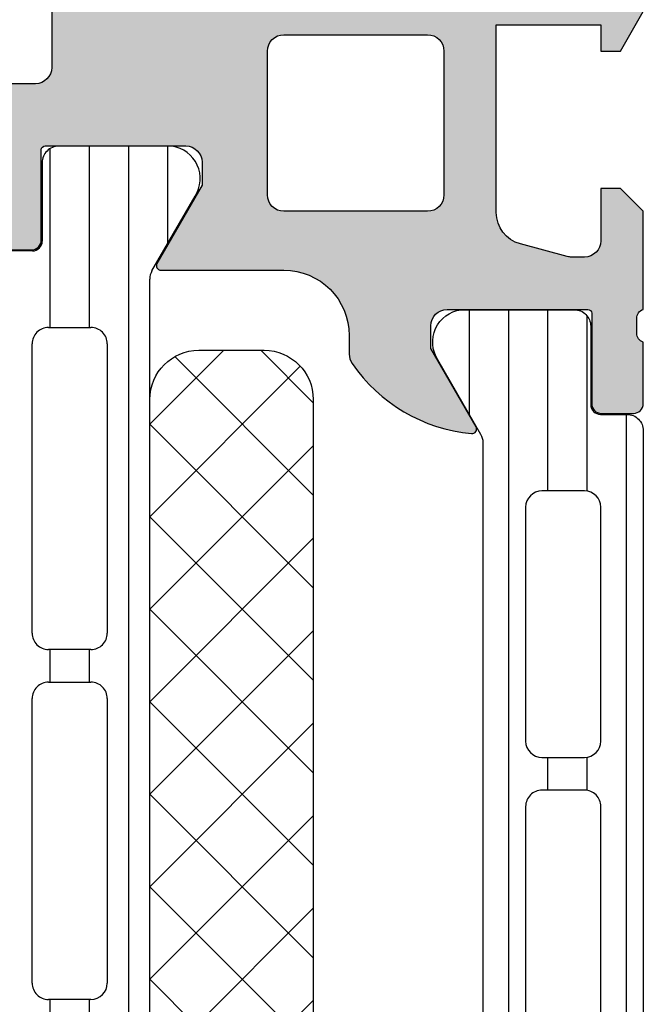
# Model space of a CAD drawing. Header units: millimetres. Extents: x 247761 to 294611, y 172579 to 236863.
# Tile 520 of 596: x 268696 to 268715, y 198244 to 198274. Entities that reach past the tile are written whole.
import ezdxf

# ---------------------------------------------------------------- set-up
doc = ezdxf.new("R2010")
doc.units = ezdxf.units.MM
doc.layers.add('FASÁDA DETAILNÍ', color=4, linetype='Continuous')
doc.layers.add('NOVA', color=240, linetype='Continuous')

# ---------------------------------------------------------------- blocks, each defined once
blk = doc.blocks.new('A$C69D17D4D')
at = {"layer": 'FASÁDA DETAILNÍ'}
h = blk.add_hatch(color=256, dxfattribs=at)
edge = h.paths.add_edge_path()
edge.add_arc((-5994.489398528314, 24911.31804486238), 0.5000674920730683, 90.00773245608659, 179.992267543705)
edge.add_line((-5994.989466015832, 24911.31811234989), (-5994.989466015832, 24907.31811234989))
edge.add_arc((-5994.489398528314, 24907.31817983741), 0.5000674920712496, 180.007732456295, 269.9922675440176)
edge.add_line((-5994.489466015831, 24906.81811234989), (-5993.189417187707, 24906.81811234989))
edge.add_arc((-5993.189454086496, 24907.31814924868), 0.5000369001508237, 270.0042279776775, 359.9957720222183)
edge.add_line((-5992.689417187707, 24907.31811234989), (-5992.689417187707, 24907.81811234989))
edge.add_line((-5992.689417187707, 24907.81811234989), (-5993.689417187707, 24907.81811234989))
edge.add_line((-5993.689417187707, 24907.81811234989), (-5993.689417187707, 24909.31811234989))
edge.add_arc((-5992.689454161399, 24909.31814932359), 0.9999630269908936, 89.99788148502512, 180.0021185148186, ccw=False)
edge.add_line((-5992.689417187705, 24910.31811234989), (-5988.689417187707, 24910.31811234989))
edge.add_arc((-5988.689494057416, 24909.31803548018), 1.000076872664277, 0.004403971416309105, 89.99559602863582, ccw=False)
edge.add_line((-5987.689417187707, 24909.31811234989), (-5987.689417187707, 24907.81811234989))
edge.add_line((-5987.689417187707, 24907.81811234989), (-5988.689417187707, 24907.81811234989))
edge.add_line((-5988.689417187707, 24907.81811234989), (-5988.689417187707, 24907.31811234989))
edge.add_arc((-5988.189474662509, 24907.31805487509), 0.4999425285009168, 179.9934131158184, 270.0065868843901)
edge.add_line((-5988.189417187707, 24906.81811234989), (-5985.389429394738, 24906.81811234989))
edge.add_arc((-5985.389429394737, 24907.31811234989), 0.5, 269.9999999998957, 360)
edge.add_line((-5984.889429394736, 24907.31811234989), (-5984.889429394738, 24907.5181123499))
edge.add_arc((-5985.389429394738, 24907.5181123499), 0.5, 0, 90)
edge.add_line((-5985.389429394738, 24908.0181123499), (-5985.889429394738, 24908.0181123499))
edge.add_arc((-5985.889394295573, 24908.51814744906), 0.5000351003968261, 180.0040217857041, 269.9959782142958, ccw=False)
edge.add_line((-5986.389429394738, 24908.5181123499), (-5986.389429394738, 24909.31811540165))
edge.add_arc((-5985.889412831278, 24909.31809883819), 0.5000165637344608, 90.0018979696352, 179.9981020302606, ccw=False)
edge.add_line((-5985.889429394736, 24909.81811540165), (-5954.589435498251, 24909.81811540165))
edge.add_line((-5954.589435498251, 24909.81811540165), (-5948.550977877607, 24909.3857187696))
edge.add_arc((-5948.589433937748, 24908.38649908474), 0.9999594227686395, 0, 87.79599713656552, ccw=False)
edge.add_line((-5947.589474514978, 24908.38649908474), (-5947.589474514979, 24901.71804687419))
edge.add_arc((-5948.08947451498, 24901.71804687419), 0.5000000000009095, -90, 0, ccw=False)
edge.add_line((-5948.08947451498, 24901.21804687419), (-5948.989474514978, 24901.21804687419))
edge.add_arc((-5948.989474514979, 24900.71804687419), 0.5, 89.99999999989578, 180)
edge.add_line((-5949.48947451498, 24900.71804687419), (-5949.48947451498, 24899.31804534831))
edge.add_arc((-5949.568310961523, 24899.05052475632), 0.2788950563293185, -1.1645893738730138, 73.58012358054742, ccw=False)
edge.add_line((-5949.289473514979, 24899.04485634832), (-5949.289473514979, 24898.59126234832))
edge.add_arc((-5949.568341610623, 24898.58560168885), 0.2789255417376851, -73.57540544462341, 1.1628700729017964, ccw=False)
edge.add_line((-5949.48947451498, 24898.31805834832), (-5949.48947451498, 24896.43804734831))
edge.add_arc((-5949.18947451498, 24896.43804734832), 0.2999999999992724, 180.0000000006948, 270.0000000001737)
edge.add_line((-5949.189474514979, 24896.13804734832), (-5948.209500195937, 24896.13804734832))
edge.add_arc((-5948.209500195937, 24896.43804734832), 0.3000000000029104, 270, 359.9999999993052)
edge.add_line((-5947.909500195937, 24896.43804734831), (-5947.909500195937, 24899.19804534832))
edge.add_arc((-5947.789500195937, 24899.19804534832), 0.1199999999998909, 89.99999999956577, 180, ccw=False)
edge.add_line((-5947.789500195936, 24899.31804534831), (-5943.48947451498, 24899.31804534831))
edge.add_arc((-5943.48947451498, 24898.81804534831), 0.5, 0, 90, ccw=False)
edge.add_line((-5942.98947451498, 24898.81804534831), (-5942.98947451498, 24898.11804534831))
edge.add_line((-5942.98947451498, 24898.11804534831), (-5944.370969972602, 24895.72522502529))
edge.add_arc((-5944.251354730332, 24895.65616513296), 0.1381197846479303, 149.9999999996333, 270.0000000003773)
edge.add_line((-5944.251354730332, 24895.51804534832), (-5940.489474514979, 24895.51804534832))
edge.add_arc((-5940.48947451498, 24893.51804534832), 2, 0, 89.99999999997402, ccw=False)
edge.add_line((-5938.48947451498, 24893.51804534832), (-5938.489474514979, 24892.9500499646))
edge.add_arc((-5937.989474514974, 24892.9500499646), 0.5000000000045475, 180, 214.4790717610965)
edge.add_arc((-5934.279975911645, 24895.4975232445), 4.999999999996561, 214.4790717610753, 264.6507719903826)
edge.add_arc((-5934.727594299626, 24890.6561720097), 0.138119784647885, 262.2975625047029, 389.9999999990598)
edge.add_line((-5934.607979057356, 24890.72523190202), (-5935.98947451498, 24893.11805222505))
edge.add_line((-5935.98947451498, 24893.11805222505), (-5935.98947451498, 24893.81805222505))
edge.add_arc((-5935.48947451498, 24893.81805222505), 0.5, 90, 180, ccw=False)
edge.add_line((-5935.48947451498, 24894.31805222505), (-5931.189448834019, 24894.31805222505))
edge.add_arc((-5931.189448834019, 24894.19805222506), 0.1199999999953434, 0, 90, ccw=False)
edge.add_line((-5931.069448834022, 24894.19805222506), (-5931.069448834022, 24891.43805422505))
edge.add_arc((-5930.769448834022, 24891.43805422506), 0.3000000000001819, 180.0000000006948, 270)
edge.add_line((-5930.769448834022, 24891.13805422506), (-5929.78947451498, 24891.13805422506))
edge.add_arc((-5929.789474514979, 24891.43805422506), 0.3000000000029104, 269.9999999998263, 359.9999999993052)
edge.add_line((-5929.48947451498, 24891.43805422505), (-5929.48947451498, 24893.31806522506))
edge.add_arc((-5929.410607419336, 24893.58560856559), 0.2789255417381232, 178.8371299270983, 253.5754054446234, ccw=False)
edge.add_line((-5929.68947551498, 24893.59126922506), (-5929.68947551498, 24894.04486322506))
edge.add_arc((-5929.410638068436, 24894.05053163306), 0.2788950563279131, 106.4198764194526, 181.164589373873, ccw=False)
edge.add_line((-5929.48947451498, 24894.31805222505), (-5929.48947451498, 24897.31811071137))
edge.add_line((-5929.48947451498, 24897.31811071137), (-5930.189546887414, 24898.01821360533))
edge.add_line((-5930.189546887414, 24898.01821360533), (-5930.789552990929, 24898.01821360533))
edge.add_line((-5930.789552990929, 24898.01821360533), (-5930.789552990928, 24896.41820750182))
edge.add_arc((-5931.289562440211, 24896.4182169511), 0.5000094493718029, 270.00108278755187, 359.99891721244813, ccw=False)
edge.add_line((-5931.289552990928, 24895.91820750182), (-5931.684981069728, 24895.91820750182))
edge.add_arc((-5931.684981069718, 24896.41820750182), 0.5, 254.99999999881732, 269.9999999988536, ccw=False)
edge.add_line((-5931.814390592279, 24895.93524458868), (-5933.248277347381, 24896.31945338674))
edge.add_arc((-5932.98945830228, 24897.28537921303), 0.9999999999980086, 180, 255.0000000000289, ccw=False)
edge.add_line((-5933.989458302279, 24897.28537921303), (-5933.989458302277, 24903.0182013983))
edge.add_line((-5933.989458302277, 24903.0182013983), (-5930.789552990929, 24903.0182013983))
edge.add_line((-5930.789552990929, 24903.0182013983), (-5930.789552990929, 24902.21821360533))
edge.add_line((-5930.789552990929, 24902.21821360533), (-5930.189546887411, 24902.21821360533))
edge.add_line((-5930.189546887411, 24902.21821360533), (-5929.48956519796, 24903.43064646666))
edge.add_line((-5929.48956519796, 24903.43064646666), (-5929.48956519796, 24904.5182013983))
edge.add_line((-5929.48956519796, 24904.5182013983), (-5944.48947451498, 24904.5182013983))
edge.add_arc((-5944.48947451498, 24905.0182013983), 0.5, 180, 270, ccw=False)
edge.add_line((-5944.98947451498, 24905.0182013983), (-5944.989474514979, 24910.81811234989))
edge.add_arc((-5945.989474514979, 24910.81811234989), 1, 0, 90)
edge.add_line((-5945.989474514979, 24911.81811234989), (-5994.489466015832, 24911.81811234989))
edge = h.paths.add_edge_path(flags=16)
edge.add_line((-5935.589458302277, 24902.21821360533), (-5935.589458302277, 24897.81821360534))
edge.add_arc((-5936.089458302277, 24897.81821360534), 0.5, -90, 0, ccw=False)
edge.add_line((-5936.089458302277, 24897.31821360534), (-5940.489458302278, 24897.31821360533))
edge.add_arc((-5940.489458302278, 24897.81821360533), 0.5, 180, 270, ccw=False)
edge.add_line((-5940.989458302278, 24897.81821360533), (-5940.989458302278, 24902.21821360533))
edge.add_arc((-5940.489458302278, 24902.21821360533), 0.5, 90, 180, ccw=False)
edge.add_line((-5940.489458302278, 24902.71821360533), (-5936.089458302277, 24902.71821360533))
edge.add_arc((-5936.089458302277, 24902.21821360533), 0.5, 0, 90, ccw=False)
h = blk.add_hatch(dxfattribs=at)
h.set_pattern_fill('LINIE', color=256, scale=1.2, angle=90, style=0)
h.set_pattern_definition([(90, (19.28296211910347, -0.6246130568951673), (-1.2, 7.347638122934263e-17), [])])
edge = h.paths.add_edge_path()
edge.add_arc((-5948.180276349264, 24896.40802904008), 0.2999999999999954, -89.99792470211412, 0.0020752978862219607, ccw=False)
edge.add_line((-5948.18026548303, 24896.10802904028), (-5948.990596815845, 24896.10800041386))
edge.add_arc((-5948.990581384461, 24895.608003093), 0.4999973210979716, 90.00176831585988, 180.0023822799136)
edge.add_line((-5949.490578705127, 24895.60798230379), (-5949.491899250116, 24894.76691005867))
edge.add_arc((-5949.691899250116, 24894.76691005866), 0.1999999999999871, -89.99999999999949, 5.115907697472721e-13, ccw=False)
edge.add_line((-5949.691899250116, 24894.56691005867), (-5953.791899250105, 24894.56691005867))
edge.add_arc((-5953.791899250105, 24894.06691005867), 0.5000000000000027, 89.99999999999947, 179.9999999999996)
edge.add_line((-5954.291899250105, 24894.06691005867), (-5954.291899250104, 24893.23616083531))
edge.add_arc((-5953.291899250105, 24893.23616083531), 0.9999999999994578, 180.0000000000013, 254.9999999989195)
edge.add_line((-5953.550718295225, 24892.27023500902), (-5952.791899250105, 24892.06691005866))
edge.add_line((-5952.791899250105, 24892.06691005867), (-5952.791899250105, 24893.06691005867))
edge.add_line((-5952.791899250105, 24893.06691005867), (-5950.491899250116, 24893.06691005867))
edge.add_arc((-5950.493608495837, 24892.06278357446), 1.004127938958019, 0.23408772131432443, 89.90246998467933, ccw=False)
edge.add_line((-5949.48948893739, 24892.06688602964), (-5949.48948893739, 24889.06700767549))
edge.add_arc((-5950.493608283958, 24889.07103603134), 1.004127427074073, 270.09751797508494, 359.7701403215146, ccw=False)
edge.add_line((-5950.491899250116, 24888.06691005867), (-5952.791899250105, 24888.06691005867))
edge.add_line((-5952.791899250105, 24888.06691005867), (-5952.791899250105, 24889.06691005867))
edge.add_line((-5952.791899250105, 24889.06691005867), (-5953.550718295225, 24888.86358510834))
edge.add_arc((-5953.291899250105, 24887.89765928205), 1.000000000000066, 105.0000000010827, 179.9999999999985)
edge.add_line((-5954.291899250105, 24887.89765928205), (-5954.291899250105, 24887.06691005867))
edge.add_arc((-5953.791899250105, 24887.06691005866), 0.4999999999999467, 180, 270)
edge.add_line((-5953.791899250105, 24886.56691005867), (-5949.691899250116, 24886.56691005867))
edge.add_arc((-5949.693627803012, 24886.36273696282), 0.2041804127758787, 1.1558689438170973, 89.51493893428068, ccw=False)
edge.add_line((-5949.48948893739, 24886.36685576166), (-5949.489466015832, 24860.52548895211))
edge.add_arc((-5948.989468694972, 24860.52550438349), 0.4999973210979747, 180.0017683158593, 270.002382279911)
edge.add_line((-5948.989447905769, 24860.02550706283), (-5948.179116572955, 24860.02553568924))
edge.add_arc((-5948.179105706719, 24859.72553568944), 0.299999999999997, 0.0020752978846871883, 90.00207529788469, ccw=False)
edge.add_line((-5947.879105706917, 24859.72554655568), (-5947.879350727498, 24857.32554816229))
edge.add_arc((-5947.379354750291, 24857.32556363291), 0.499995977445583, 180.0017728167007, 270.0023777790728)
edge.add_line((-5947.379334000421, 24856.8255676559), (-5943.902792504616, 24856.82569430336))
edge.add_arc((-5944.045139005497, 24857.81550722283), 0.99999607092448, 278.1836833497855, 392.7290913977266)
edge.add_line((-5943.203905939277, 24858.35617261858), (-5944.522458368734, 24860.63978170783))
edge.add_arc((-5944.089454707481, 24860.88979736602), 0.5000000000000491, 180.0021352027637, 210.0020718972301, ccw=False)
edge.add_line((-5944.589454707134, 24860.88977873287), (-5944.590541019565, 24895.24404748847))
edge.add_arc((-5944.090541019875, 24895.24406507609), 0.5000000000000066, 150.0020786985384, 180.0020153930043, ccw=False)
edge.add_line((-5944.523562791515, 24895.49404936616), (-5943.205175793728, 24897.77775396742))
edge.add_arc((-5944.046448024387, 24898.31835842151), 0.9999960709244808, 327.2750591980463, 441.8204672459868)
edge.add_line((-5943.904173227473, 24899.30818165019), (-5947.380714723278, 24899.30805500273))
edge.add_arc((-5947.380699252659, 24898.80805902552), 0.4999959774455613, 90.0017728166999, 180.0023777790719)
edge.add_line((-5947.880695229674, 24898.80803827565), (-5947.88027634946, 24896.40803990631))
edge = h.paths.add_edge_path(flags=16)
edge.add_line((-5947.690000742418, 24872.21691630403), (-5946.390006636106, 24872.21691630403))
edge.add_arc((-5946.390002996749, 24871.71691994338), 0.4999963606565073, -0.00041704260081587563, 90.0004170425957, ccw=False)
edge.add_line((-5945.890006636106, 24871.71691630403), (-5945.890006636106, 24862.86692240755))
edge.add_arc((-5946.390002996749, 24862.86691876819), 0.4999963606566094, -90.00041704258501, 0.0004170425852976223, ccw=False)
edge.add_line((-5946.390006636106, 24862.36692240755), (-5947.690000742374, 24862.36692240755))
edge.add_arc((-5947.69001731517, 24862.86692240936), 0.5000000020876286, 180.0000002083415, 270.0018991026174, ccw=False)
edge.add_line((-5948.190017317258, 24862.86692240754), (-5948.190017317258, 24871.71691630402))
edge.add_arc((-5947.690017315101, 24871.71691630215), 0.5000000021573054, 89.99810091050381, 179.9999997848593, ccw=False)
edge = h.paths.add_edge_path(flags=16)
edge.add_arc((-5947.690017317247, 24882.41692240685), 0.4999999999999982, 89.99999999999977, 180.000000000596, ccw=False)
edge.add_line((-5947.690017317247, 24882.91692240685), (-5946.390006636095, 24882.91692240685))
edge.add_arc((-5946.390006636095, 24882.41692240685), 0.4999999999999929, -5.965148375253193e-10, 89.99999999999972, ccw=False)
edge.add_line((-5945.890006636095, 24882.41692240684), (-5945.890006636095, 24873.71691630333))
edge.add_arc((-5946.390006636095, 24873.71691630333), 0.5000000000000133, 270.0000000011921, 359.99999999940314, ccw=False)
edge.add_line((-5946.390006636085, 24873.21691630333), (-5947.690017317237, 24873.21691630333))
edge.add_arc((-5947.690017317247, 24873.71691630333), 0.5000000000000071, 180.0000000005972, 270.0000000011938, ccw=False)
edge.add_line((-5948.190017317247, 24873.71691630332), (-5948.190017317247, 24882.41692240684))
edge = h.paths.add_edge_path(flags=16)
edge.add_arc((-5946.390002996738, 24884.41691876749), 0.4999963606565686, -90.00041704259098, 0.0004170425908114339, ccw=False)
edge.add_line((-5946.390006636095, 24883.91692240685), (-5947.690000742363, 24883.91692240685))
edge.add_arc((-5947.69001731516, 24884.41692240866), 0.5000000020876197, 180.0000002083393, 270.0018991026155, ccw=False)
edge.add_line((-5948.190017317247, 24884.41692240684), (-5948.190017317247, 24893.26693156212))
edge.add_arc((-5947.690032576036, 24893.26693156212), 0.4999847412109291, 89.99999999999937, 180.0000000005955, ccw=False)
edge.add_line((-5947.690032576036, 24893.76691630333), (-5946.390021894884, 24893.76691630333))
edge.add_arc((-5946.390021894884, 24893.26690104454), 0.5000152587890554, -5.949232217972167e-10, 90.00000000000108, ccw=False)
edge.add_line((-5945.890006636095, 24893.26690104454), (-5945.890006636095, 24884.41692240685))
h = blk.add_hatch(dxfattribs=at)
h.set_pattern_fill('_USER', color=256, scale=1.2, angle=270, style=0, pattern_type=0)
h.set_pattern_definition([(270, (-5929.489466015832, 24894.31811234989), (1.2, -2.20433997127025e-16), [])])
edge = h.paths.add_edge_path()
edge.add_line((-5934.456477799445, 24890.49400250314), (-5935.774947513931, 24892.77765934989))
edge.add_arc((-5934.933694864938, 24893.31829427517), 0.9999960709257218, 98.18160805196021, 212.7270160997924, ccw=False)
edge.add_line((-5935.076005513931, 24894.3081123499), (-5931.599464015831, 24894.3081123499))
edge.add_arc((-5931.599461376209, 24893.80811637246), 0.499995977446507, -0.0003024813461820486, 90.0003024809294, ccw=False)
edge.add_line((-5931.099465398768, 24893.80811373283), (-5931.099797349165, 24891.4081153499))
edge.add_arc((-5930.799797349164, 24891.4081153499), 0.3000000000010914, 180, 269.9999999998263)
edge.add_line((-5930.799797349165, 24891.10811534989), (-5929.989466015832, 24891.10811534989))
edge.add_arc((-5929.989463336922, 24890.6081180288), 0.4999973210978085, -0.0003069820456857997, 90.00030698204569, ccw=False)
edge.add_line((-5929.489466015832, 24890.60811534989), (-5929.489466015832, 24860.52564105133))
edge.add_arc((-5929.989463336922, 24860.52563837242), 0.4999973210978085, -90.0003069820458, 0.0003069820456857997, ccw=False)
edge.add_line((-5929.989466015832, 24860.02564105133), (-5930.799797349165, 24860.02564105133))
edge.add_arc((-5930.799797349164, 24859.72564105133), 0.3000000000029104, 90.0000000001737, 180)
edge.add_line((-5931.099797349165, 24859.72564105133), (-5931.099465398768, 24857.32564266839))
edge.add_arc((-5931.599461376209, 24857.32564002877), 0.4999959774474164, -90.00030248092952, 0.0003024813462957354, ccw=False)
edge.add_line((-5931.599464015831, 24856.82564405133), (-5935.076005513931, 24856.82564405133))
edge.add_arc((-5934.933694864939, 24857.81546212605), 0.9999960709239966, 147.2729839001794, 261.81839194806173, ccw=False)
edge.add_line((-5935.774947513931, 24858.35609705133), (-5934.456477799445, 24860.63975389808))
edge.add_arc((-5934.889490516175, 24860.88975387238), 0.5000000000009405, 330.0000034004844, 359.9999400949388)
edge.add_line((-5934.389490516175, 24860.88975334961), (-5934.389490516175, 24890.24400305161))
edge.add_arc((-5934.889490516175, 24890.24400252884), 0.5000000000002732, 5.990506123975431e-05, 29.99999659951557)
edge = h.paths.add_edge_path(flags=16)
edge.add_line((-5933.089479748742, 24869.91728532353), (-5933.089464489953, 24862.76726090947))
edge.add_arc((-5932.589420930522, 24862.7673044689), 0.5000435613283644, 180.0049911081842, 269.9950088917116)
edge.add_line((-5932.589464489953, 24862.26726090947), (-5931.289455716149, 24862.26726090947))
edge.add_arc((-5931.289483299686, 24862.76727323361), 0.500012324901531, 270.0031607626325, 359.9985877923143)
edge.add_line((-5930.789470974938, 24862.76726090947), (-5930.789470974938, 24869.91728532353))
edge.add_arc((-5931.289514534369, 24869.9172417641), 0.5000435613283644, 0.004991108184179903, 89.9950088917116)
edge.add_line((-5931.289470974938, 24870.41728532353), (-5932.589479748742, 24870.41728532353))
edge.add_arc((-5932.589436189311, 24869.9172417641), 0.500043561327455, 90.00499110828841, 179.9950088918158)
edge = h.paths.add_edge_path(flags=16)
edge.add_line((-5933.089479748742, 24888.26728484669), (-5933.089479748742, 24881.11725900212))
edge.add_arc((-5932.589436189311, 24881.11730256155), 0.5000435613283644, 180.0049911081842, 269.9950088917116)
edge.add_line((-5932.589479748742, 24880.61725900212), (-5931.289470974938, 24880.61725900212))
edge.add_arc((-5931.289514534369, 24881.11730256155), 0.500043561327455, 270.0049911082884, 359.9950088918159)
edge.add_line((-5930.789470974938, 24881.11725900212), (-5930.789470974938, 24888.26728484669))
edge.add_arc((-5931.289514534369, 24888.26724128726), 0.5000435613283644, 0.004991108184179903, 89.9950088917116)
edge.add_line((-5931.289470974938, 24888.76728484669), (-5932.589479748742, 24888.76728484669))
edge.add_arc((-5932.589436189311, 24888.26724128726), 0.500043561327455, 90.00499110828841, 179.9950088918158)
edge = h.paths.add_edge_path(flags=16)
edge.add_line((-5933.089479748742, 24879.11725900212), (-5933.089479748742, 24871.91728532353))
edge.add_arc((-5932.589530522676, 24871.91723454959), 0.4999492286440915, 179.9941811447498, 270.0058188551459)
edge.add_line((-5932.589479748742, 24871.41728532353), (-5931.289470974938, 24871.41728532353))
edge.add_arc((-5931.289420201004, 24871.91723454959), 0.4999492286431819, 269.9941811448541, 360.0058188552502)
edge.add_line((-5930.789470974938, 24871.91728532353), (-5930.789470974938, 24879.11725900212))
edge.add_arc((-5931.289420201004, 24879.11730977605), 0.4999492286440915, 359.9941811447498, 450.0058188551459)
edge.add_line((-5931.289470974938, 24879.61725900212), (-5932.589479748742, 24879.61725900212))
edge.add_arc((-5932.589530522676, 24879.11730977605), 0.4999492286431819, 89.99418114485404, 180.0058188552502)
h = blk.add_hatch(dxfattribs=at)
h.set_pattern_fill('NETZ', color=256, scale=2, angle=135, style=0)
h.set_pattern_definition([(135, (-5944.588731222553, 24878.06703574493), (-1.414213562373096, -1.414213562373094), []), (225, (-5944.588731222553, 24878.06703574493), (1.414213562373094, -1.414213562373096), [])])
h.paths.add_polyline_path([(-5939.588731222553, 24891.56703574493, 0.4142135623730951), (-5941.088731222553, 24893.06703574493), (-5943.088731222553, 24893.06703574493, 0.4142135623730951), (-5944.588731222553, 24891.56703574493), (-5944.588731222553, 24864.56703574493, 0.4142135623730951), (-5943.088731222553, 24863.06703574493), (-5941.088731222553, 24863.06703574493, 0.4142135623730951), (-5939.588731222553, 24864.56703574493)])
for p, q in [((-5943.904173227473, 24899.30818165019), (-5947.380714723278, 24899.30805500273)), ((-5947.880695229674, 24898.80803827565), (-5947.880276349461, 24896.40803990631)), ((-5944.523562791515, 24895.49404936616), (-5943.205175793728, 24897.77775396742)), ((-5948.18026548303, 24896.10802904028), (-5948.990596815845, 24896.10800041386)), ((-5944.589454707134, 24860.88977873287), (-5944.590541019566, 24895.24404748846)), ((-5947.690032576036, 24893.76691630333), (-5946.390021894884, 24893.76691630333)), ((-5948.190017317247, 24884.41692240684), (-5948.190017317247, 24893.26693156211)), ((-5945.890006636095, 24893.26690104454), (-5945.890006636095, 24884.41692240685)), ((-5946.390006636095, 24883.91692240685), (-5947.690000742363, 24883.91692240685)), ((-5947.690017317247, 24882.91692240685), (-5946.390006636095, 24882.91692240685)), ((-5948.190017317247, 24873.71691630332), (-5948.190017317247, 24882.41692240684)), ((-5945.890006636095, 24882.41692240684), (-5945.890006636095, 24873.71691630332)), ((-5946.390006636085, 24873.21691630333), (-5947.690017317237, 24873.21691630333))]:
    blk.add_line(p, q, dxfattribs=at)
for points in [[(-5947.589474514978, 24908.38649908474), (-5947.589474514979, 24901.71804687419, -0.4142135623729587), (-5948.08947451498, 24901.21804687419), (-5948.989474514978, 24901.21804687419, 0.4142135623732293)], [(-5949.189474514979, 24896.13804734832), (-5948.209500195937, 24896.13804734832, 0.414213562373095), (-5947.909500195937, 24896.43804734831), (-5947.909500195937, 24899.19804534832, -0.414213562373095), (-5947.789500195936, 24899.31804534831), (-5943.48947451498, 24899.31804534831, -0.414213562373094), (-5942.98947451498, 24898.81804534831), (-5942.98947451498, 24898.11804534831), (-5944.370969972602, 24895.72522502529, 0.5773502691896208), (-5944.251354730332, 24895.51804534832), (-5940.489474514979, 24895.51804534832, -0.4142135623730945), (-5938.48947451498, 24893.51804534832), (-5938.489474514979, 24892.9500499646, 0.1515887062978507), (-5938.401641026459, 24892.66699737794, 0.2224807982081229), (-5934.746106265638, 24890.51929841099, 0.6230654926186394), (-5934.607979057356, 24890.72523190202), (-5935.98947451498, 24893.11805222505), (-5935.98947451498, 24893.81805222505, -0.414213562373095), (-5935.48947451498, 24894.31805222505), (-5931.189448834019, 24894.31805222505, -0.414213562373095), (-5931.069448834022, 24894.19805222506), (-5931.069448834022, 24891.43805422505, 0.414213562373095), (-5930.769448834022, 24891.13805422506), (-5929.78947451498, 24891.13805422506, 0.414213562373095), (-5929.48947451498, 24891.43805422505), (-5929.48947451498, 24893.31806522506, -0.3381811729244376), (-5929.68947551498, 24893.59126922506), (-5929.68947551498, 24894.04486322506, -0.338212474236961), (-5929.48947451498, 24894.31805222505), (-5929.48947451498, 24897.31811071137), (-5930.189546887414, 24898.01821360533), (-5930.789552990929, 24898.01821360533), (-5930.789552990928, 24896.41820750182, -0.4142024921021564), (-5931.289552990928, 24895.91820750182), (-5931.684981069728, 24895.91820750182, -0.06554346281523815), (-5931.814390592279, 24895.93524458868), (-5933.248277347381, 24896.31945338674, -0.339454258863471), (-5933.989458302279, 24897.28537921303), (-5933.989458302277, 24903.0182013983), (-5930.789552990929, 24903.0182013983), (-5930.789552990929, 24902.21821360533), (-5930.189546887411, 24902.21821360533), (-5929.48956519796, 24903.43064646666)]]:
    blk.add_lwpolyline(points, format="xyb", dxfattribs=at)
for points in [[(-5935.589458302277, 24902.21821360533), (-5935.589458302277, 24897.81821360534, -0.4142135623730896), (-5936.089458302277, 24897.31821360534), (-5940.489458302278, 24897.31821360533, -0.4142135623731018), (-5940.989458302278, 24897.81821360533), (-5940.989458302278, 24902.21821360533, -0.4142135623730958), (-5940.489458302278, 24902.71821360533), (-5936.089458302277, 24902.71821360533, -0.4142135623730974)], [(-5934.456477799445, 24890.49400250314), (-5935.774947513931, 24892.77765934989, -0.5460410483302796), (-5935.076005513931, 24894.3081123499), (-5931.599464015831, 24894.3081123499, -0.414216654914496), (-5931.099465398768, 24893.80811373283), (-5931.099797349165, 24891.4081153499, 0.414213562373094), (-5930.799797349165, 24891.10811534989), (-5929.989466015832, 24891.10811534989, -0.414216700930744), (-5929.489466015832, 24890.60811534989), (-5929.489466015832, 24860.52564105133, -0.414216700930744), (-5929.989466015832, 24860.02564105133), (-5930.799797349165, 24860.02564105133, 0.414213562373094), (-5931.099797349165, 24859.72564105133), (-5931.099465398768, 24857.32564266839, -0.4142166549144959), (-5931.599464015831, 24856.82564405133), (-5935.076005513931, 24856.82564405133, -0.5460410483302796), (-5935.774947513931, 24858.35609705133), (-5934.456477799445, 24860.63975389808, 0.1316522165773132), (-5934.389490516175, 24860.88975334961), (-5934.389490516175, 24890.24400305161, 0.1316522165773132)], [(-5944.588731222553, 24864.56703574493), (-5944.588731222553, 24891.56703574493, -0.414213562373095), (-5943.088731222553, 24893.06703574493), (-5941.088731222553, 24893.06703574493, -0.414213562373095), (-5939.588731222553, 24891.56703574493), (-5939.588731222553, 24864.56703574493, -0.414213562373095), (-5941.088731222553, 24863.06703574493), (-5943.088731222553, 24863.06703574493, -0.414213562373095)], [(-5933.089479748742, 24888.26728484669), (-5933.089479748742, 24881.11725900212, 0.414162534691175), (-5932.589479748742, 24880.61725900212), (-5931.289470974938, 24880.61725900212, 0.4141625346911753), (-5930.789470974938, 24881.11725900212), (-5930.789470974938, 24888.26728484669, 0.4141625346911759), (-5931.289470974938, 24888.76728484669), (-5932.589479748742, 24888.76728484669, 0.4141625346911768)], [(-5933.089479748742, 24879.11725900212), (-5933.089479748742, 24871.91728532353, 0.4142730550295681), (-5932.589479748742, 24871.41728532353), (-5931.289470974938, 24871.41728532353, 0.4142730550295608), (-5930.789470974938, 24871.91728532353), (-5930.789470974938, 24879.11725900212, 0.4142730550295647), (-5931.289470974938, 24879.61725900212), (-5932.589479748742, 24879.61725900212, 0.414273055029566)]]:
    blk.add_lwpolyline(points, format="xyb", close=True, dxfattribs=at)
for centre, radius, start, end in [((-5947.380699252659, 24898.80805902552), 0.4999959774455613, 90.00177281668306, 180.0023777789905), ((-5944.046448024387, 24898.31835842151), 0.999996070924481, 327.2750591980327, 81.8204672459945), ((-5948.180276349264, 24896.40802904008), 0.2999999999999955, 270.0020752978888, 0.002075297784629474), ((-5944.090541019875, 24895.24406507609), 0.5000000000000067, 150.0020786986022, 180.0020153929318), ((-5947.690032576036, 24893.26693156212), 0.4999847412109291, 90, 180.0000000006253), ((-5946.390021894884, 24893.26690104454), 0.500015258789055, 359.9999999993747, 90), ((-5947.69001731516, 24884.41692240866), 0.5000000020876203, 180.0000002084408, 270.0018991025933), ((-5946.390002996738, 24884.41691876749), 0.4999963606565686, 269.9995829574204, 0.0004170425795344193), ((-5947.690017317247, 24882.41692240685), 0.4999999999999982, 90, 180.0000000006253), ((-5946.390006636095, 24882.41692240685), 0.4999999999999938, 359.9999999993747, 90), ((-5947.690017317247, 24873.71691630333), 0.5000000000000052, 180.0000000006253, 270.0000000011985), ((-5946.390006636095, 24873.71691630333), 0.5000000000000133, 270.0000000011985, 359.9999999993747)]:
    blk.add_arc(centre, radius, start, end, dxfattribs=at)

msp = doc.modelspace()

# ---------------------------------------------------------------- block references
at = {"layer": 'NOVA', "ltscale": 300}
msp.add_blockref('A$C69D17D4D', (274644.5174331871, 173371.2585875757), dxfattribs=at)

doc.saveas('drawing.dxf')
